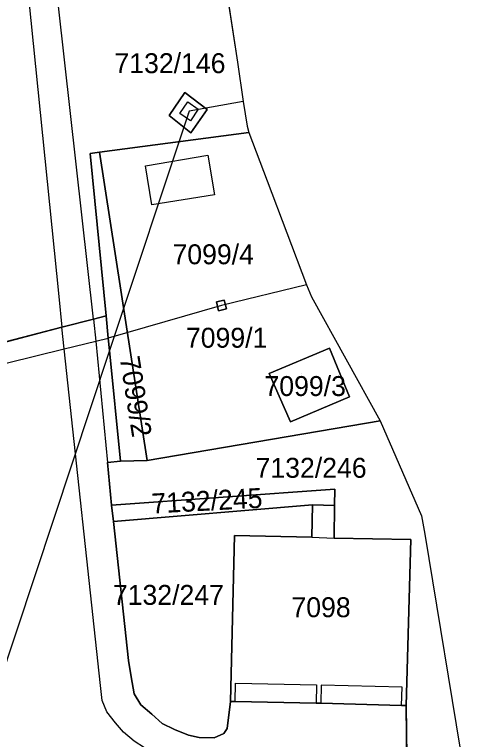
# Model space of a CAD drawing. Extents: x -266199 to -261993, y -1239047 to -1235108.
# Drawn here: x -263464.7 to -263418.8, y -1236629.3 to -1236556.5 of the extents above; entities that cross this region are included whole.
import ezdxf

# ---------------------------------------------------------------- set-up
doc = ezdxf.new("R2010")
doc.units = 0
for name, color, linetype in [('body_kn', 7, 'Continuous'), ('kladpar_druhypozemkov', 7, 'Continuous'), ('kladpar_hranice', 7, 'Continuous'), ('kladpar_parcelnecisla', 7, 'Continuous'), ('kladpar_plochy', 7, 'Continuous'), ('kladpar_sipky', 7, 'Continuous'), ('linie', 7, 'Continuous'), ('zappar_hrandruhpozemk', 7, 'Continuous'), ('zuob_linie', 7, 'Continuous'), ('zuob_plochy', 7, 'Continuous')]:
    doc.layers.add(name, color=color, linetype=linetype)

msp = doc.modelspace()

# ---------------------------------------------------------------- linework, layer by layer
at = {"layer": 'body_kn'}
for p, q in [((-263442.35, -1236561.28), (-263442.35, -1236561.28)), ((-263447.61, -1236564.34), (-263447.61, -1236564.34)), ((-263447.34, -1236565.28), (-263447.34, -1236565.28)), ((-263447.34, -1236565.28), (-263447.34, -1236565.28)), ((-263441.75, -1236565.24), (-263441.75, -1236565.24)), ((-263441.75, -1236565.24), (-263441.75, -1236565.24)), ((-263446.27, -1236566.02), (-263446.27, -1236566.02)), ((-263445.37, -1236566.05), (-263445.37, -1236566.05)), ((-263449.2, -1236566.64), (-263449.2, -1236566.64)), ((-263449.2, -1236566.64), (-263449.2, -1236566.64)), ((-263448.13, -1236566.43), (-263448.13, -1236566.43)), ((-263447.2, -1236566.22), (-263447.2, -1236566.22)), ((-263447.06, -1236567.17), (-263447.06, -1236567.17)), ((-263441.38, -1236567.71), (-263441.38, -1236567.71)), ((-263441.21, -1236568.34), (-263441.21, -1236568.34)), ((-263447.01, -1236568.39), (-263447.01, -1236568.39)), ((-263457.14, -1236570.46), (-263457.14, -1236570.46)), ((-263456.21, -1236570.33), (-263456.21, -1236570.33)), ((-263445.3, -1236570.64), (-263445.3, -1236570.64)), ((-263451.56, -1236571.7), (-263451.56, -1236571.7)), ((-263439.36, -1236573.19), (-263439.36, -1236573.19)), ((-263444.65, -1236574.61), (-263444.65, -1236574.61)), ((-263450.94, -1236575.63), (-263450.94, -1236575.63)), ((-263450.94, -1236575.63), (-263450.94, -1236575.63)), ((-263435.4, -1236583.65), (-263435.4, -1236583.65)), ((-263435.4, -1236583.65), (-263435.4, -1236583.65)), ((-263460.29, -1236584.82), (-263460.29, -1236584.82)), ((-263434.89, -1236584.84), (-263434.89, -1236584.84)), ((-263444.45, -1236585.37), (-263444.45, -1236585.37)), ((-263443.95, -1236585.72), (-263443.95, -1236585.72)), ((-263443.66, -1236585.2), (-263443.66, -1236585.2)), ((-263444.26, -1236586.26), (-263444.26, -1236586.26)), ((-263444.26, -1236586.26), (-263444.26, -1236586.26)), ((-263443.45, -1236586.07), (-263443.45, -1236586.07)), ((-263456.81, -1236587.09), (-263456.81, -1236587.09)), ((-263456.81, -1236587.09), (-263456.81, -1236587.09)), ((-263455.53, -1236586.76), (-263455.53, -1236586.76)), ((-263459.98, -1236587.91), (-263459.98, -1236587.91)), ((-263456.58, -1236589.3), (-263456.58, -1236589.3)), ((-263455.31, -1236588.99), (-263455.31, -1236588.99)), ((-263459.75, -1236590.08), (-263459.75, -1236590.08)), ((-263459.75, -1236590.08), (-263459.75, -1236590.08)), ((-263433.11, -1236590), (-263433.11, -1236590)), ((-263455.18, -1236590.24), (-263455.18, -1236590.24)), ((-263455.18, -1236590.24), (-263455.18, -1236590.24)), ((-263439.15, -1236592.55), (-263439.15, -1236592.55)), ((-263431.07, -1236594.89), (-263431.07, -1236594.89)), ((-263437.01, -1236597.39), (-263437.01, -1236597.39)), ((-263437.01, -1236597.39), (-263437.01, -1236597.39)), ((-263427.99, -1236597.29), (-263427.99, -1236597.29)), ((-263427.99, -1236597.29), (-263427.99, -1236597.29)), ((-263455.4, -1236601.49), (-263455.4, -1236601.49)), ((-263455.4, -1236601.49), (-263455.4, -1236601.49)), ((-263454.08, -1236601.36), (-263454.08, -1236601.36)), ((-263451.4, -1236601.29), (-263451.4, -1236601.29)), ((-263451.4, -1236601.29), (-263451.4, -1236601.29)), ((-263432.56, -1236604.16), (-263432.56, -1236604.16)), ((-263454.98, -1236605.76), (-263454.98, -1236605.76)), ((-263434.8, -1236605.74), (-263434.8, -1236605.74)), ((-263434.8, -1236605.74), (-263434.8, -1236605.74)), ((-263432.59, -1236605.81), (-263432.59, -1236605.81)), ((-263432.59, -1236605.81), (-263432.59, -1236605.81)), ((-263423.84, -1236606.83), (-263423.84, -1236606.83)), ((-263454.8, -1236607.4), (-263454.8, -1236607.4)), ((-263442.62, -1236608.82), (-263442.62, -1236608.82)), ((-263442.62, -1236608.82), (-263442.62, -1236608.82)), ((-263434.87, -1236609), (-263434.87, -1236609)), ((-263434.87, -1236609), (-263434.87, -1236609)), ((-263432.64, -1236609.08), (-263432.64, -1236609.08)), ((-263423.52, -1236608.67), (-263423.52, -1236608.67)), ((-263424.94, -1236609.21), (-263424.94, -1236609.21)), ((-263453.28, -1236621.38), (-263453.28, -1236621.38)), ((-263453.03, -1236623.01), (-263453.03, -1236623.01)), ((-263442.52, -1236623.65), (-263442.52, -1236623.65)), ((-263456.1, -1236623.87), (-263456.1, -1236623.87)), ((-263434.41, -1236623.82), (-263434.41, -1236623.82)), ((-263433.93, -1236623.83), (-263433.93, -1236623.83)), ((-263425.78, -1236624.03), (-263425.78, -1236624.03)), ((-263452.7, -1236624.72), (-263452.7, -1236624.72)), ((-263455.94, -1236625.4), (-263455.94, -1236625.4)), ((-263452.05, -1236625.82), (-263452.05, -1236625.82)), ((-263443.03, -1236625.48), (-263443.03, -1236625.48)), ((-263443.03, -1236625.48), (-263443.03, -1236625.48)), ((-263442.56, -1236625.49), (-263442.56, -1236625.49)), ((-263442.56, -1236625.49), (-263442.56, -1236625.49)), ((-263434.42, -1236625.65), (-263434.42, -1236625.65)), ((-263433.98, -1236625.66), (-263433.98, -1236625.66)), ((-263455.45, -1236626.52), (-263455.45, -1236626.52)), ((-263425.85, -1236625.89), (-263425.85, -1236625.89)), ((-263425.85, -1236625.89), (-263425.85, -1236625.89)), ((-263425.39, -1236625.9), (-263425.39, -1236625.9)), ((-263425.39, -1236625.9), (-263425.39, -1236625.9)), ((-263450.94, -1236626.76), (-263450.94, -1236626.76)), ((-263454.6, -1236627.62), (-263454.6, -1236627.62)), ((-263449.9, -1236627.7), (-263449.9, -1236627.7)), ((-263453.8, -1236628.57), (-263453.8, -1236628.57)), ((-263448.65, -1236628.29), (-263448.65, -1236628.29)), ((-263443.7, -1236628.7), (-263443.7, -1236628.7)), ((-263443.38, -1236628.2), (-263443.38, -1236628.2)), ((-263447.25, -1236628.86), (-263447.25, -1236628.86)), ((-263446.17, -1236629.1), (-263446.17, -1236629.1)), ((-263444.67, -1236629.14), (-263444.67, -1236629.14))]:
    msp.add_line(p, q, dxfattribs=at)
at = {"layer": 'kladpar_druhypozemkov'}
for p, q in [((-263447.34, -1236566.4), (-263447.34, -1236566.4)), ((-263448.15, -1236573.09), (-263448.15, -1236573.09)), ((-263443.94, -1236585.94), (-263443.94, -1236585.94)), ((-263443.14, -1236588.29), (-263443.14, -1236588.29)), ((-263454.16, -1236590.63), (-263454.16, -1236590.63)), ((-263435.88, -1236592.54), (-263435.88, -1236592.54)), ((-263433.93, -1236601.3), (-263433.93, -1236601.3)), ((-263451.48, -1236606.66), (-263451.48, -1236606.66)), ((-263448.61, -1236613.3), (-263448.61, -1236613.3)), ((-263433.51, -1236614.42), (-263433.51, -1236614.42))]:
    msp.add_line(p, q, dxfattribs=at)
at = {"layer": 'kladpar_hranice'}
msp.add_line((-263443.03, -1236625.48), (-263442.62, -1236608.82), dxfattribs=at)
for points in [[(-263444.22, -1236548.96), (-263442.35, -1236561.28), (-263441.75, -1236565.24), (-263441.38, -1236567.71), (-263441.21, -1236568.34), (-263456.21, -1236570.33), (-263457.14, -1236570.46), (-263455.53, -1236586.76), (-263456.81, -1236587.09), (-263459.98, -1236587.91), (-263507.69, -1236600.3), (-263509.41, -1236600.75), (-263511.92, -1236601.4), (-263515.67, -1236602.37), (-263515.78, -1236599.49), (-263516.23, -1236587.58), (-263511.28, -1236583.61), (-263510.14, -1236583.67), (-263507.88, -1236582.39)], [(-263449.2, -1236566.64), (-263447.61, -1236564.34), (-263445.37, -1236566.05), (-263447.01, -1236568.39), (-263449.2, -1236566.64)], [(-263447.61, -1236564.34), (-263449.2, -1236566.64), (-263447.01, -1236568.39), (-263445.37, -1236566.05), (-263447.61, -1236564.34)], [(-263427.99, -1236597.29), (-263451.4, -1236601.29), (-263456.21, -1236570.33), (-263441.21, -1236568.34), (-263439.36, -1236573.19), (-263435.4, -1236583.65), (-263434.89, -1236584.84), (-263427.99, -1236597.29)], [(-263451.4, -1236601.29), (-263454.08, -1236601.36), (-263455.18, -1236590.24), (-263455.31, -1236588.99), (-263455.53, -1236586.76), (-263457.14, -1236570.46), (-263456.21, -1236570.33), (-263451.4, -1236601.29)], [(-263444.45, -1236585.37), (-263444.26, -1236586.26), (-263443.45, -1236586.07), (-263443.66, -1236585.2), (-263444.45, -1236585.37)], [(-263444.26, -1236586.26), (-263444.45, -1236585.37), (-263443.66, -1236585.2), (-263443.45, -1236586.07), (-263444.26, -1236586.26)], [(-263507.69, -1236600.3), (-263459.98, -1236587.91), (-263456.81, -1236587.09), (-263455.53, -1236586.76), (-263455.31, -1236588.99), (-263455.18, -1236590.24), (-263454.08, -1236601.36), (-263455.4, -1236601.49), (-263454.98, -1236605.76), (-263454.8, -1236607.4), (-263453.28, -1236621.38), (-263453.03, -1236623.01), (-263452.7, -1236624.72), (-263452.05, -1236625.82), (-263450.94, -1236626.76), (-263449.9, -1236627.7), (-263448.65, -1236628.29), (-263447.25, -1236628.86), (-263446.17, -1236629.1), (-263444.67, -1236629.14), (-263443.7, -1236628.7), (-263443.38, -1236628.2), (-263443.03, -1236625.48)], [(-263439.15, -1236592.55), (-263437.01, -1236597.39), (-263431.07, -1236594.89), (-263433.11, -1236590), (-263439.15, -1236592.55)], [(-263437.01, -1236597.39), (-263439.15, -1236592.55), (-263433.11, -1236590), (-263431.07, -1236594.89), (-263437.01, -1236597.39)], [(-263455.4, -1236601.49), (-263454.08, -1236601.36), (-263451.4, -1236601.29), (-263427.99, -1236597.29), (-263423.84, -1236606.83), (-263423.52, -1236608.67), (-263419.59, -1236632.51), (-263419.35, -1236634.2), (-263418.83, -1236635.82), (-263422.19, -1236636.15), (-263432.66, -1236637.17), (-263438.63, -1236637.93), (-263439.47, -1236632.93), (-263439.54, -1236632.51), (-263425.33, -1236632.02), (-263425.39, -1236625.9), (-263424.94, -1236609.21), (-263432.64, -1236609.08), (-263432.59, -1236605.81), (-263432.56, -1236604.16), (-263454.98, -1236605.76), (-263455.4, -1236601.49)], [(-263432.59, -1236605.81), (-263434.8, -1236605.74), (-263454.8, -1236607.4), (-263454.98, -1236605.76), (-263432.56, -1236604.16), (-263432.59, -1236605.81)], [(-263434.8, -1236605.74), (-263434.87, -1236609), (-263442.62, -1236608.82), (-263443.03, -1236625.48), (-263443.38, -1236628.2), (-263443.7, -1236628.7), (-263444.67, -1236629.14), (-263446.17, -1236629.1), (-263447.25, -1236628.86), (-263448.65, -1236628.29), (-263449.9, -1236627.7), (-263450.94, -1236626.76), (-263452.05, -1236625.82), (-263452.7, -1236624.72), (-263453.03, -1236623.01), (-263453.28, -1236621.38), (-263454.8, -1236607.4), (-263434.8, -1236605.74)], [(-263442.62, -1236608.82), (-263434.87, -1236609), (-263434.8, -1236605.74), (-263432.59, -1236605.81), (-263432.64, -1236609.08), (-263424.94, -1236609.21), (-263425.39, -1236625.9)], [(-263425.39, -1236625.9), (-263425.85, -1236625.89), (-263433.98, -1236625.66), (-263434.42, -1236625.65), (-263442.56, -1236625.49), (-263443.03, -1236625.48)], [(-263443.03, -1236625.48), (-263442.56, -1236625.49), (-263434.42, -1236625.65), (-263433.98, -1236625.66), (-263425.85, -1236625.89), (-263425.39, -1236625.9)], [(-263425.39, -1236625.9), (-263425.33, -1236632.02), (-263439.54, -1236632.51), (-263439.47, -1236632.93), (-263445.12, -1236632.95), (-263448.6, -1236631.98), (-263444.84, -1236646.27), (-263443.15, -1236652.71), (-263423.11, -1236647.7), (-263422.17, -1236650.92), (-263425, -1236651.75), (-263425.57, -1236650.14), (-263442.71, -1236654.48), (-263437.61, -1236677.06), (-263428.76, -1236674.76), (-263428.14, -1236673.74), (-263427.61, -1236672.54), (-263427.42, -1236671.24), (-263427.54, -1236669.85)]]:
    msp.add_lwpolyline(points, dxfattribs=at)
at = {"layer": 'kladpar_plochy'}
for p, q in [((-263444.22, -1236548.96), (-263442.35, -1236561.28)), ((-263442.35, -1236561.28), (-263441.75, -1236565.24)), ((-263447.61, -1236564.34), (-263449.2, -1236566.64)), ((-263445.37, -1236566.05), (-263447.61, -1236564.34)), ((-263441.75, -1236565.24), (-263441.38, -1236567.71)), ((-263447.01, -1236568.39), (-263445.37, -1236566.05)), ((-263449.2, -1236566.64), (-263447.01, -1236568.39)), ((-263456.21, -1236570.33), (-263441.21, -1236568.34)), ((-263441.21, -1236568.34), (-263456.21, -1236570.33)), ((-263441.38, -1236567.71), (-263441.21, -1236568.34)), ((-263441.21, -1236568.34), (-263439.36, -1236573.19)), ((-263456.21, -1236570.33), (-263457.14, -1236570.46)), ((-263457.14, -1236570.46), (-263455.53, -1236586.76)), ((-263451.4, -1236601.29), (-263456.21, -1236570.33)), ((-263439.36, -1236573.19), (-263435.4, -1236583.65)), ((-263435.4, -1236583.65), (-263434.89, -1236584.84)), ((-263434.89, -1236584.84), (-263427.99, -1236597.29)), ((-263443.66, -1236585.2), (-263444.45, -1236585.37)), ((-263444.45, -1236585.37), (-263444.26, -1236586.26)), ((-263443.45, -1236586.07), (-263443.66, -1236585.2)), ((-263444.26, -1236586.26), (-263443.45, -1236586.07)), ((-263459.98, -1236587.91), (-263456.81, -1236587.09)), ((-263456.81, -1236587.09), (-263459.98, -1236587.91)), ((-263456.81, -1236587.09), (-263455.53, -1236586.76)), ((-263455.53, -1236586.76), (-263456.81, -1236587.09)), ((-263455.53, -1236586.76), (-263455.31, -1236588.99)), ((-263507.69, -1236600.3), (-263459.98, -1236587.91)), ((-263459.98, -1236587.91), (-263507.69, -1236600.3)), ((-263455.31, -1236588.99), (-263455.18, -1236590.24)), ((-263433.11, -1236590), (-263439.15, -1236592.55)), ((-263431.07, -1236594.89), (-263433.11, -1236590)), ((-263455.18, -1236590.24), (-263454.08, -1236601.36)), ((-263439.15, -1236592.55), (-263437.01, -1236597.39)), ((-263437.01, -1236597.39), (-263431.07, -1236594.89)), ((-263427.99, -1236597.29), (-263451.4, -1236601.29)), ((-263454.08, -1236601.36), (-263455.4, -1236601.49)), ((-263455.4, -1236601.49), (-263454.98, -1236605.76)), ((-263454.98, -1236605.76), (-263454.8, -1236607.4)), ((-263454.8, -1236607.4), (-263453.28, -1236621.38)), ((-263453.28, -1236621.38), (-263453.03, -1236623.01)), ((-263453.03, -1236623.01), (-263452.7, -1236624.72)), ((-263452.7, -1236624.72), (-263452.05, -1236625.82)), ((-263452.05, -1236625.82), (-263450.94, -1236626.76)), ((-263443.38, -1236628.2), (-263443.03, -1236625.48)), ((-263443.03, -1236625.48), (-263442.56, -1236625.49)), ((-263442.56, -1236625.49), (-263434.42, -1236625.65)), ((-263434.42, -1236625.65), (-263433.98, -1236625.66)), ((-263433.98, -1236625.66), (-263425.85, -1236625.89)), ((-263425.85, -1236625.89), (-263425.39, -1236625.9)), ((-263425.39, -1236625.9), (-263425.33, -1236632.02)), ((-263450.94, -1236626.76), (-263449.9, -1236627.7)), ((-263449.9, -1236627.7), (-263448.65, -1236628.29)), ((-263448.65, -1236628.29), (-263447.25, -1236628.86)), ((-263444.67, -1236629.14), (-263443.7, -1236628.7)), ((-263443.7, -1236628.7), (-263443.38, -1236628.2)), ((-263447.25, -1236628.86), (-263446.17, -1236629.1)), ((-263446.17, -1236629.1), (-263444.67, -1236629.14))]:
    msp.add_line(p, q, dxfattribs=at)
for points in [[(-263449.2, -1236566.64), (-263447.61, -1236564.34), (-263445.37, -1236566.05), (-263447.01, -1236568.39)], [(-263451.4, -1236601.29), (-263454.08, -1236601.36), (-263455.18, -1236590.24), (-263455.31, -1236588.99), (-263455.53, -1236586.76), (-263457.14, -1236570.46), (-263456.21, -1236570.33)], [(-263444.26, -1236586.26), (-263444.45, -1236585.37), (-263443.66, -1236585.2), (-263443.45, -1236586.07)], [(-263437.01, -1236597.39), (-263439.15, -1236592.55), (-263433.11, -1236590), (-263431.07, -1236594.89)], [(-263455.4, -1236601.49), (-263454.08, -1236601.36), (-263451.4, -1236601.29), (-263427.99, -1236597.29), (-263423.84, -1236606.83), (-263423.52, -1236608.67), (-263419.59, -1236632.51), (-263419.35, -1236634.2), (-263418.83, -1236635.82), (-263422.19, -1236636.15), (-263432.66, -1236637.17), (-263438.63, -1236637.93), (-263439.47, -1236632.93), (-263439.54, -1236632.51), (-263425.33, -1236632.02), (-263425.39, -1236625.9), (-263424.94, -1236609.21), (-263432.64, -1236609.08), (-263432.59, -1236605.81), (-263432.56, -1236604.16), (-263454.98, -1236605.76)], [(-263432.59, -1236605.81), (-263434.8, -1236605.74), (-263454.8, -1236607.4), (-263454.98, -1236605.76), (-263432.56, -1236604.16)], [(-263434.8, -1236605.74), (-263434.87, -1236609), (-263442.62, -1236608.82), (-263443.03, -1236625.48), (-263443.38, -1236628.2), (-263443.7, -1236628.7), (-263444.67, -1236629.14), (-263446.17, -1236629.1), (-263447.25, -1236628.86), (-263448.65, -1236628.29), (-263449.9, -1236627.7), (-263450.94, -1236626.76), (-263452.05, -1236625.82), (-263452.7, -1236624.72), (-263453.03, -1236623.01), (-263453.28, -1236621.38), (-263454.8, -1236607.4)], [(-263442.62, -1236608.82), (-263434.87, -1236609), (-263434.8, -1236605.74), (-263432.59, -1236605.81), (-263432.64, -1236609.08), (-263424.94, -1236609.21), (-263425.39, -1236625.9), (-263425.85, -1236625.89), (-263433.98, -1236625.66), (-263434.42, -1236625.65), (-263442.56, -1236625.49), (-263443.03, -1236625.48)]]:
    msp.add_lwpolyline(points, close=True, dxfattribs=at)
at = {"layer": 'kladpar_sipky'}
for p, q in [((-263447.93, -1236565.51), (-263447.93, -1236565.51)), ((-263443.99, -1236585.48), (-263443.99, -1236585.48))]:
    msp.add_line(p, q, dxfattribs=at)
at = {"layer": 'linie'}
msp.add_line((-263455.18, -1236590.24), (-263483.21, -1236674.56), dxfattribs=at)
for points in [[(-263441.75, -1236565.24), (-263447.2, -1236566.22), (-263455.18, -1236590.24)], [(-263435.4, -1236583.65), (-263443.95, -1236585.72), (-263455.31, -1236588.99)], [(-263532.95, -1236608.14), (-263529.42, -1236607.27), (-263527.55, -1236606.81), (-263515.39, -1236603.81), (-263509.33, -1236602.31), (-263507.64, -1236601.9), (-263459.75, -1236590.08), (-263456.58, -1236589.3), (-263455.31, -1236588.99)]]:
    msp.add_lwpolyline(points, dxfattribs=at)
at = {"layer": 'zappar_hrandruhpozemk'}
for p, q in [((-263463.95, -1236548.74), (-263460.29, -1236584.82)), ((-263448.13, -1236566.43), (-263447.34, -1236565.28)), ((-263447.06, -1236567.17), (-263448.13, -1236566.43)), ((-263444.65, -1236574.61), (-263450.94, -1236575.63)), ((-263460.29, -1236584.82), (-263459.98, -1236587.91)), ((-263459.75, -1236590.08), (-263459.98, -1236587.91)), ((-263456.1, -1236623.87), (-263459.75, -1236590.08)), ((-263434.87, -1236609), (-263432.64, -1236609.08)), ((-263442.56, -1236625.49), (-263442.52, -1236623.65)), ((-263442.52, -1236623.65), (-263434.41, -1236623.82)), ((-263434.41, -1236623.82), (-263434.42, -1236625.65)), ((-263433.93, -1236623.83), (-263433.98, -1236625.66)), ((-263425.78, -1236624.03), (-263433.93, -1236623.83)), ((-263425.85, -1236625.89), (-263425.78, -1236624.03))]:
    msp.add_line(p, q, dxfattribs=at)
for points in [[(-263456.81, -1236587.09), (-263461.45, -1236545.47), (-263464.29, -1236545.43)], [(-263447.34, -1236565.28), (-263446.27, -1236566.02), (-263447.06, -1236567.17)], [(-263450.94, -1236575.63), (-263451.56, -1236571.7), (-263445.3, -1236570.64), (-263444.65, -1236574.61)], [(-263456.81, -1236587.09), (-263456.58, -1236589.3), (-263455.4, -1236601.49)], [(-263443.91, -1236632.61), (-263445.71, -1236632.48), (-263447.26, -1236632.15), (-263448.55, -1236631.91), (-263449.92, -1236631.19), (-263451.69, -1236630.15), (-263452.73, -1236629.46), (-263453.8, -1236628.57), (-263454.6, -1236627.62), (-263455.45, -1236626.52), (-263455.94, -1236625.4), (-263456.1, -1236623.87)]]:
    msp.add_lwpolyline(points, dxfattribs=at)
at = {"layer": 'zuob_linie'}
msp.add_lwpolyline([(-263444.22, -1236548.96), (-263442.35, -1236561.28), (-263441.75, -1236565.24), (-263441.38, -1236567.71), (-263441.21, -1236568.34), (-263439.36, -1236573.19), (-263435.4, -1236583.65), (-263434.89, -1236584.84), (-263427.99, -1236597.29), (-263423.84, -1236606.83), (-263423.52, -1236608.67), (-263419.59, -1236632.51)], dxfattribs=at)
at = {"layer": 'zuob_plochy'}
msp.add_lwpolyline([(-263444.22, -1236548.96), (-263442.35, -1236561.28), (-263441.75, -1236565.24), (-263441.38, -1236567.71), (-263441.21, -1236568.34), (-263439.36, -1236573.19), (-263435.4, -1236583.65), (-263434.89, -1236584.84), (-263427.99, -1236597.29), (-263423.84, -1236606.83), (-263423.52, -1236608.67), (-263419.59, -1236632.51)], dxfattribs=at)

# ---------------------------------------------------------------- texts
at = {"layer": 'kladpar_parcelnecisla'}
for s, p in [('7132/146', (-263454.695, -1236562.39)), ('7099/4', (-263448.864, -1236581.58)), ('7099/1', (-263447.515, -1236589.96)), ('7099/3', (-263439.627, -1236594.81)), ('7132/246', (-263440.521, -1236603.02)), ('7132/247', (-263454.854, -1236615.78)), ('7098', (-263436.918, -1236617.02))]:
    msp.add_text(s, height=2, dxfattribs=at).set_placement(p)
for s, rotation, p in [('7099/2', 279, (-263454.177, -1236590.966)), ('7132/245', 3, (-263450.925, -1236606.611))]:
    msp.add_text(s, height=2, rotation=rotation, dxfattribs=at).set_placement(p)

doc.saveas('drawing.dxf')
